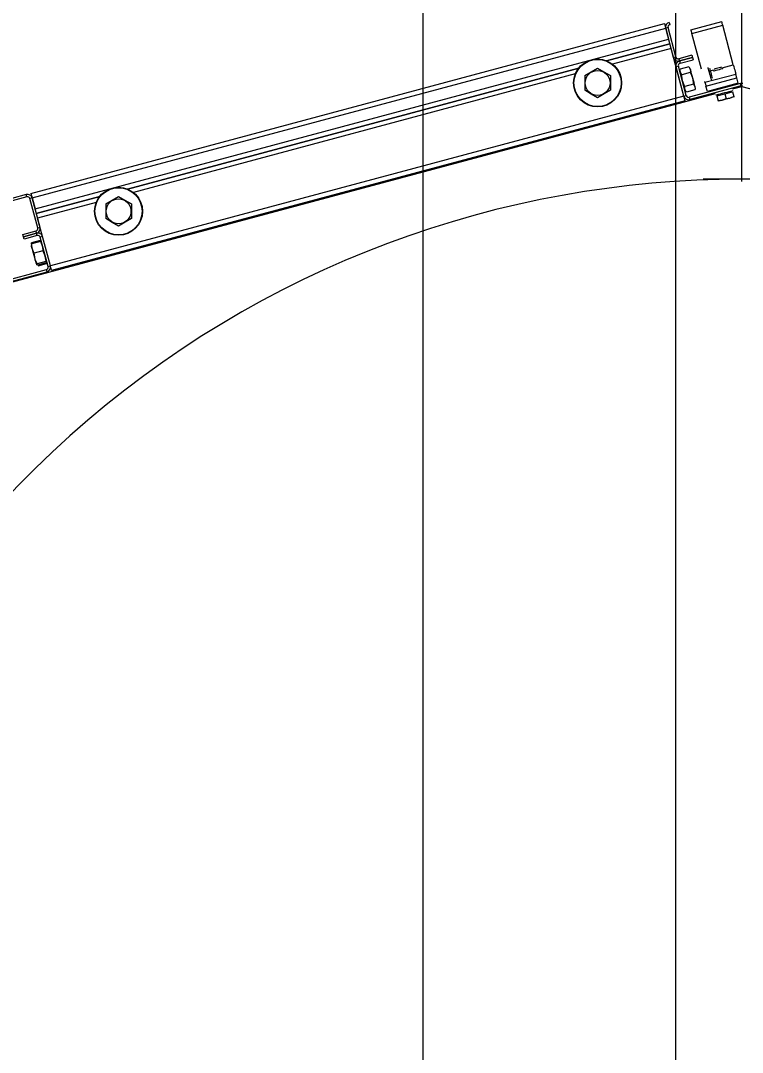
# Model space of a CAD drawing. Extents: x -264222 to -263592, y -1242345 to -1242048.
# Drawn here: x -263909.282 to -263908.853, y -1242121.96 to -1242121.347 of the extents above; entities that cross this region are included whole.
import ezdxf

# ---------------------------------------------------------------- set-up
doc = ezdxf.new("R2010")
doc.units = 0
doc.layers.add('KFA_2D_SITUACIA_DSP', color=7, linetype='Continuous')

msp = doc.modelspace()

# ---------------------------------------------------------------- linework, layer by layer
at = {"layer": 'KFA_2D_SITUACIA_DSP'}
for p, q in [((-263908.89279, -1242125.43224), (-263908.89279, -1242101.76908)), ((-263908.85358, -1242121.44274), (-263908.85358, -1242121.24609)), ((-263908.88383, -1242121.35261), (-263908.86547, -1242121.34769)), ((-263908.86546, -1242121.34773), (-263908.86547, -1242121.34769)), ((-263908.86543, -1242121.34786), (-263908.86546, -1242121.34773)), ((-263909.27569, -1242121.44974), (-263908.89946, -1242121.34893)), ((-263909.27495, -1242121.45249), (-263908.89872, -1242121.35168)), ((-263908.89946, -1242121.34893), (-263908.89945, -1242121.34898)), ((-263908.89945, -1242121.34898), (-263908.89941, -1242121.34914)), ((-263908.89941, -1242121.34914), (-263908.89934, -1242121.34939)), ((-263908.89934, -1242121.34939), (-263908.89925, -1242121.34973)), ((-263908.89925, -1242121.34973), (-263908.89913, -1242121.35015)), ((-263908.89913, -1242121.35015), (-263908.89901, -1242121.35063)), ((-263908.89901, -1242121.35063), (-263908.89887, -1242121.35114)), ((-263908.89887, -1242121.35114), (-263908.89872, -1242121.35168)), ((-263908.89735, -1242121.35131), (-263908.89872, -1242121.35168)), ((-263908.89872, -1242121.35168), (-263908.897, -1242121.3581)), ((-263908.89405, -1242121.36912), (-263908.89872, -1242121.35168)), ((-263908.89268, -1242121.36875), (-263908.89735, -1242121.35131)), ((-263908.89671, -1242121.34819), (-263908.89634, -1242121.34957)), ((-263908.88383, -1242121.35261), (-263908.88381, -1242121.35265)), ((-263908.88381, -1242121.35265), (-263908.88378, -1242121.35277)), ((-263908.88378, -1242121.35277), (-263908.88373, -1242121.35298)), ((-263908.88373, -1242121.35298), (-263908.88365, -1242121.35325)), ((-263908.88365, -1242121.35325), (-263908.88356, -1242121.35358)), ((-263908.88356, -1242121.35358), (-263908.88346, -1242121.35396)), ((-263908.88324, -1242121.35481), (-263908.86488, -1242121.34989)), ((-263908.86537, -1242121.34806), (-263908.86543, -1242121.34786)), ((-263908.8653, -1242121.34833), (-263908.86537, -1242121.34806)), ((-263908.86521, -1242121.34867), (-263908.8653, -1242121.34833)), ((-263908.86511, -1242121.34905), (-263908.86521, -1242121.34867)), ((-263908.865, -1242121.34946), (-263908.86511, -1242121.34905)), ((-263908.86488, -1242121.34989), (-263908.865, -1242121.34946)), ((-263908.85859, -1242121.37338), (-263908.86488, -1242121.34989)), ((-263909.27323, -1242121.45891), (-263908.897, -1242121.3581)), ((-263908.88346, -1242121.35396), (-263908.88335, -1242121.35438)), ((-263908.88335, -1242121.35438), (-263908.88324, -1242121.35481)), ((-263908.87756, -1242121.37601), (-263908.88324, -1242121.35481)), ((-263908.89627, -1242121.36086), (-263908.93389, -1242121.37094)), ((-263908.93389, -1242121.37094), (-263908.89627, -1242121.36086)), ((-263908.89553, -1242121.36361), (-263908.9304, -1242121.37295)), ((-263908.88791, -1242121.39206), (-263908.89553, -1242121.36361)), ((-263908.89405, -1242121.36912), (-263908.89268, -1242121.36875)), ((-263908.88313, -1242121.36766), (-263908.89093, -1242121.36975)), ((-263908.89093, -1242121.36975), (-263908.89056, -1242121.37113)), ((-263908.89056, -1242121.37113), (-263908.88276, -1242121.36904)), ((-263908.88276, -1242121.36904), (-263908.89056, -1242121.37113)), ((-263908.89056, -1242121.37113), (-263908.89019, -1242121.37251)), ((-263908.89019, -1242121.37251), (-263908.88239, -1242121.37042)), ((-263908.88313, -1242121.36766), (-263908.88276, -1242121.36904)), ((-263908.88276, -1242121.36904), (-263908.88239, -1242121.37042)), ((-263908.95041, -1242121.37536), (-263909.21835, -1242121.44716)), ((-263909.21835, -1242121.44716), (-263908.95041, -1242121.37536)), ((-263908.9468, -1242121.37977), (-263908.94305, -1242121.37761)), ((-263908.94305, -1242121.37761), (-263908.9392, -1242121.37539)), ((-263908.9392, -1242121.37539), (-263908.93545, -1242121.37755)), ((-263908.93545, -1242121.37755), (-263908.9316, -1242121.37977)), ((-263908.8912, -1242121.37425), (-263908.89258, -1242121.37462)), ((-263908.88791, -1242121.39206), (-263908.89258, -1242121.37462)), ((-263908.88653, -1242121.39169), (-263908.8912, -1242121.37425)), ((-263908.89019, -1242121.37652), (-263908.89014, -1242121.37593)), ((-263908.88996, -1242121.37805), (-263908.89019, -1242121.37652)), ((-263908.88504, -1242121.37456), (-263908.89014, -1242121.37593)), ((-263908.88922, -1242121.37937), (-263908.88996, -1242121.37805)), ((-263908.88412, -1242121.37801), (-263908.88922, -1242121.37937)), ((-263908.88504, -1242121.37456), (-263908.8843, -1242121.37589)), ((-263908.8843, -1242121.37589), (-263908.88407, -1242121.37741)), ((-263908.88407, -1242121.37741), (-263908.88412, -1242121.37801)), ((-263908.88412, -1242121.37801), (-263908.88382, -1242121.37863)), ((-263908.88409, -1242121.37583), (-263908.88409, -1242121.37581)), ((-263908.88402, -1242121.37608), (-263908.88409, -1242121.37583)), ((-263908.88387, -1242121.37667), (-263908.88402, -1242121.37608)), ((-263908.88363, -1242121.37754), (-263908.88387, -1242121.37667)), ((-263908.88333, -1242121.37866), (-263908.88363, -1242121.37754)), ((-263908.87355, -1242121.37499), (-263908.87356, -1242121.37493)), ((-263908.87345, -1242121.37534), (-263908.87355, -1242121.37499)), ((-263908.87328, -1242121.37597), (-263908.87345, -1242121.37534)), ((-263908.87305, -1242121.37684), (-263908.87328, -1242121.37597)), ((-263908.87277, -1242121.37787), (-263908.87305, -1242121.37684)), ((-263908.87248, -1242121.37896), (-263908.87277, -1242121.37787)), ((-263908.87269, -1242121.37544), (-263908.87268, -1242121.37546)), ((-263908.87268, -1242121.37546), (-263908.87261, -1242121.37574)), ((-263908.87261, -1242121.37574), (-263908.87245, -1242121.37631)), ((-263908.87245, -1242121.37631), (-263908.87224, -1242121.37711)), ((-263908.87226, -1242121.37704), (-263908.87012, -1242121.37647)), ((-263908.87224, -1242121.37711), (-263908.87199, -1242121.37806)), ((-263908.87199, -1242121.37806), (-263908.87172, -1242121.37904)), ((-263908.8701, -1242121.3771), (-263908.87027, -1242121.37714)), ((-263908.86962, -1242121.37697), (-263908.8701, -1242121.3771)), ((-263908.86985, -1242121.37601), (-263908.87002, -1242121.37605)), ((-263908.86936, -1242121.37588), (-263908.86985, -1242121.37601)), ((-263908.86889, -1242121.37677), (-263908.86962, -1242121.37697)), ((-263908.86863, -1242121.37568), (-263908.86936, -1242121.37588)), ((-263908.86799, -1242121.37653), (-263908.86889, -1242121.37677)), ((-263908.86777, -1242121.37545), (-263908.86863, -1242121.37568)), ((-263908.86703, -1242121.37628), (-263908.86799, -1242121.37653)), ((-263908.8669, -1242121.37522), (-263908.86777, -1242121.37545)), ((-263908.86614, -1242121.37603), (-263908.86703, -1242121.37628)), ((-263908.86617, -1242121.37502), (-263908.8669, -1242121.37522)), ((-263908.86568, -1242121.37489), (-263908.86617, -1242121.37502)), ((-263908.8654, -1242121.37584), (-263908.86614, -1242121.37603)), ((-263908.86551, -1242121.37484), (-263908.86568, -1242121.37489)), ((-263908.86493, -1242121.37571), (-263908.8654, -1242121.37584)), ((-263908.86522, -1242121.37516), (-263908.85859, -1242121.37338)), ((-263908.86476, -1242121.37567), (-263908.86493, -1242121.37571)), ((-263908.85859, -1242121.37338), (-263908.8583, -1242121.37446)), ((-263908.8583, -1242121.37446), (-263908.85802, -1242121.37549)), ((-263908.85802, -1242121.37549), (-263908.85777, -1242121.37644)), ((-263908.85777, -1242121.37644), (-263908.85755, -1242121.37727)), ((-263908.85755, -1242121.37727), (-263908.85736, -1242121.37796)), ((-263908.85736, -1242121.37796), (-263908.85723, -1242121.37847)), ((-263908.95242, -1242121.37885), (-263909.21486, -1242121.44917)), ((-263908.9468, -1242121.37977), (-263908.9468, -1242121.38356)), ((-263908.9468, -1242121.38356), (-263908.9468, -1242121.38745)), ((-263908.9316, -1242121.37977), (-263908.9316, -1242121.38356)), ((-263908.9316, -1242121.38356), (-263908.9316, -1242121.38745)), ((-263908.88917, -1242121.38007), (-263908.88922, -1242121.37937)), ((-263908.88869, -1242121.38284), (-263908.88917, -1242121.38007)), ((-263908.88777, -1242121.38542), (-263908.88869, -1242121.38284)), ((-263908.88382, -1242121.37863), (-263908.88286, -1242121.3812)), ((-263908.88299, -1242121.37993), (-263908.88333, -1242121.37866)), ((-263908.88263, -1242121.3813), (-263908.88299, -1242121.37993)), ((-263908.88286, -1242121.3812), (-263908.88235, -1242121.38397)), ((-263908.88226, -1242121.38266), (-263908.88263, -1242121.3813)), ((-263908.88235, -1242121.38397), (-263908.88227, -1242121.38489)), ((-263908.88192, -1242121.38394), (-263908.88226, -1242121.38266)), ((-263908.88162, -1242121.38505), (-263908.88192, -1242121.38394)), ((-263908.87558, -1242121.38339), (-263908.87559, -1242121.38335)), ((-263908.87549, -1242121.3837), (-263908.87558, -1242121.38339)), ((-263908.87547, -1242121.3838), (-263908.87549, -1242121.3837)), ((-263908.87547, -1242121.3838), (-263908.85711, -1242121.37889)), ((-263908.87547, -1242121.3838), (-263908.87546, -1242121.38385)), ((-263908.87546, -1242121.38385), (-263908.87542, -1242121.38397)), ((-263908.87542, -1242121.38397), (-263908.87537, -1242121.38418)), ((-263908.87537, -1242121.38418), (-263908.87529, -1242121.38445)), ((-263908.87529, -1242121.38445), (-263908.8752, -1242121.38478)), ((-263908.87488, -1242121.38601), (-263908.85652, -1242121.38109)), ((-263908.85564, -1242121.38439), (-263908.87399, -1242121.38931)), ((-263908.8722, -1242121.38002), (-263908.87248, -1242121.37896)), ((-263908.87195, -1242121.38096), (-263908.8722, -1242121.38002)), ((-263908.87175, -1242121.38168), (-263908.87195, -1242121.38096)), ((-263908.87163, -1242121.38214), (-263908.87175, -1242121.38168)), ((-263908.87172, -1242121.37904), (-263908.87148, -1242121.37995)), ((-263908.87159, -1242121.38228), (-263908.87163, -1242121.38214)), ((-263908.87148, -1242121.37995), (-263908.87128, -1242121.3807)), ((-263908.87128, -1242121.3807), (-263908.87114, -1242121.3812)), ((-263908.87114, -1242121.3812), (-263908.87109, -1242121.3814)), ((-263908.87109, -1242121.3814), (-263908.87109, -1242121.3814)), ((-263908.85723, -1242121.37847), (-263908.85714, -1242121.37878)), ((-263908.85714, -1242121.37878), (-263908.85711, -1242121.37889)), ((-263908.8571, -1242121.37893), (-263908.85711, -1242121.37889)), ((-263908.85707, -1242121.37905), (-263908.8571, -1242121.37893)), ((-263908.85701, -1242121.37926), (-263908.85707, -1242121.37905)), ((-263908.85694, -1242121.37953), (-263908.85701, -1242121.37926)), ((-263908.85685, -1242121.37987), (-263908.85694, -1242121.37953)), ((-263908.85675, -1242121.38025), (-263908.85685, -1242121.37987)), ((-263908.85664, -1242121.38066), (-263908.85675, -1242121.38025)), ((-263908.85652, -1242121.38109), (-263908.85664, -1242121.38066)), ((-263908.85564, -1242121.38439), (-263908.85652, -1242121.38109)), ((-263909.30411, -1242121.50699), (-263908.86916, -1242121.39045)), ((-263908.9468, -1242121.38745), (-263908.9468, -1242121.38855)), ((-263908.94294, -1242121.39078), (-263908.9468, -1242121.38855)), ((-263908.9316, -1242121.38855), (-263908.93534, -1242121.39071)), ((-263908.9316, -1242121.38745), (-263908.9316, -1242121.38855)), ((-263908.88738, -1242121.38626), (-263908.88777, -1242121.38542)), ((-263908.88742, -1242121.38685), (-263908.88738, -1242121.38626)), ((-263908.8872, -1242121.38838), (-263908.88742, -1242121.38685)), ((-263908.88227, -1242121.38489), (-263908.88738, -1242121.38626)), ((-263908.88645, -1242121.3897), (-263908.8872, -1242121.38838)), ((-263908.88135, -1242121.38834), (-263908.88645, -1242121.3897)), ((-263908.85432, -1242121.38453), (-263908.88478, -1242121.39269)), ((-263908.85395, -1242121.38591), (-263908.88442, -1242121.39407)), ((-263908.88227, -1242121.38489), (-263908.88153, -1242121.38622)), ((-263908.88139, -1242121.38593), (-263908.88162, -1242121.38505)), ((-263908.88153, -1242121.38622), (-263908.8813, -1242121.38775)), ((-263908.88123, -1242121.38651), (-263908.88139, -1242121.38593)), ((-263908.8813, -1242121.38775), (-263908.88135, -1242121.38834)), ((-263908.88116, -1242121.38677), (-263908.88123, -1242121.38651)), ((-263908.88116, -1242121.38678), (-263908.88116, -1242121.38677)), ((-263908.8752, -1242121.38478), (-263908.8751, -1242121.38516)), ((-263908.8751, -1242121.38516), (-263908.87499, -1242121.38558)), ((-263908.87499, -1242121.38558), (-263908.87488, -1242121.38601)), ((-263908.87399, -1242121.38931), (-263908.87488, -1242121.38601)), ((-263908.8683, -1242121.39182), (-263908.86371, -1242121.39059)), ((-263908.86514, -1242121.39048), (-263908.86636, -1242121.39081)), ((-263908.86383, -1242121.39013), (-263908.86514, -1242121.39048)), ((-263908.86253, -1242121.38978), (-263908.86383, -1242121.39013)), ((-263908.86371, -1242121.39059), (-263908.85912, -1242121.38936)), ((-263908.86371, -1242121.39059), (-263908.86292, -1242121.39354)), ((-263908.86131, -1242121.38945), (-263908.86253, -1242121.38978)), ((-263908.86027, -1242121.38917), (-263908.86131, -1242121.38945)), ((-263908.85946, -1242121.38896), (-263908.86027, -1242121.38917)), ((-263908.85896, -1242121.38882), (-263908.85946, -1242121.38896)), ((-263908.85912, -1242121.38936), (-263908.85833, -1242121.39231)), ((-263908.85906, -1242121.38774), (-263908.85358, -1242121.38627)), ((-263908.85879, -1242121.38878), (-263908.85896, -1242121.38882)), ((-263908.85395, -1242121.38591), (-263908.85432, -1242121.38453)), ((-263908.85358, -1242121.38627), (-263908.40305, -1242121.50699)), ((-263908.88791, -1242121.39206), (-263909.26413, -1242121.49287)), ((-263908.88717, -1242121.39481), (-263909.2634, -1242121.49562)), ((-263908.9392, -1242121.39294), (-263908.94294, -1242121.39078)), ((-263908.93534, -1242121.39071), (-263908.9392, -1242121.39294)), ((-263908.88791, -1242121.39206), (-263908.88653, -1242121.39169)), ((-263908.88776, -1242121.39259), (-263908.88791, -1242121.39206)), ((-263908.88762, -1242121.39311), (-263908.88776, -1242121.39259)), ((-263908.8875, -1242121.39359), (-263908.88762, -1242121.39311)), ((-263908.88738, -1242121.394), (-263908.8875, -1242121.39359)), ((-263908.88729, -1242121.39434), (-263908.88738, -1242121.394)), ((-263908.88722, -1242121.3946), (-263908.88729, -1242121.39434)), ((-263908.88718, -1242121.39476), (-263908.88722, -1242121.3946)), ((-263908.88717, -1242121.39481), (-263908.88718, -1242121.39476)), ((-263908.88478, -1242121.39269), (-263908.88442, -1242121.39407)), ((-263908.86871, -1242121.39144), (-263908.86888, -1242121.39148)), ((-263908.86821, -1242121.3913), (-263908.86871, -1242121.39144)), ((-263908.8683, -1242121.39182), (-263908.86751, -1242121.39477)), ((-263908.8674, -1242121.39109), (-263908.86821, -1242121.3913)), ((-263908.86512, -1242121.39437), (-263908.86751, -1242121.39477)), ((-263908.86751, -1242121.39477), (-263908.86519, -1242121.39439)), ((-263908.86751, -1242121.39477), (-263908.86745, -1242121.39499)), ((-263908.86745, -1242121.39499), (-263908.86745, -1242121.39497)), ((-263908.86636, -1242121.39081), (-263908.8674, -1242121.39109)), ((-263908.86519, -1242121.39439), (-263908.86292, -1242121.39354)), ((-263908.86292, -1242121.39354), (-263908.86512, -1242121.39437)), ((-263908.86053, -1242121.39314), (-263908.86292, -1242121.39354)), ((-263908.86292, -1242121.39354), (-263908.8606, -1242121.39316)), ((-263908.8606, -1242121.39316), (-263908.85833, -1242121.39231)), ((-263908.85833, -1242121.39231), (-263908.86053, -1242121.39314)), ((-263908.85833, -1242121.39231), (-263908.85827, -1242121.39253)), ((-263908.85827, -1242121.39253), (-263908.85828, -1242121.39251)), ((-263908.83064, -1242121.4414), (-263908.87652, -1242121.4414)), ((-263909.27844, -1242121.45048), (-263909.3647, -1242121.47359)), ((-263909.27807, -1242121.45185), (-263909.36433, -1242121.47496)), ((-263909.27807, -1242121.45185), (-263909.27844, -1242121.45048)), ((-263909.27569, -1242121.44974), (-263909.27568, -1242121.44979)), ((-263909.27568, -1242121.44979), (-263909.27563, -1242121.44995)), ((-263909.27563, -1242121.44995), (-263909.27557, -1242121.4502)), ((-263909.27557, -1242121.4502), (-263909.27547, -1242121.45054)), ((-263909.27547, -1242121.45054), (-263909.27536, -1242121.45096)), ((-263909.27536, -1242121.45096), (-263909.27524, -1242121.45144)), ((-263909.27524, -1242121.45144), (-263909.2751, -1242121.45195)), ((-263909.23487, -1242121.45159), (-263909.27249, -1242121.46167)), ((-263909.27249, -1242121.46167), (-263909.23487, -1242121.45159)), ((-263909.22752, -1242121.45383), (-263909.22366, -1242121.45161)), ((-263909.22366, -1242121.45161), (-263909.21992, -1242121.45377)), ((-263909.27495, -1242121.45249), (-263909.27633, -1242121.45286)), ((-263909.27166, -1242121.47029), (-263909.27633, -1242121.45286)), ((-263909.2751, -1242121.45195), (-263909.27495, -1242121.45249)), ((-263909.27495, -1242121.45249), (-263909.27323, -1242121.45891)), ((-263909.27028, -1242121.46993), (-263909.27495, -1242121.45249)), ((-263909.23689, -1242121.45508), (-263909.27176, -1242121.46442)), ((-263909.23126, -1242121.456), (-263909.22752, -1242121.45383)), ((-263909.23126, -1242121.456), (-263909.23126, -1242121.45979)), ((-263909.21992, -1242121.45377), (-263909.21606, -1242121.456)), ((-263909.21606, -1242121.456), (-263909.21606, -1242121.45979)), ((-263909.23126, -1242121.45979), (-263909.23126, -1242121.46367)), ((-263909.23126, -1242121.46367), (-263909.23126, -1242121.46477)), ((-263909.21606, -1242121.45979), (-263909.21606, -1242121.46367)), ((-263909.21606, -1242121.46367), (-263909.21606, -1242121.46477)), ((-263909.26413, -1242121.49287), (-263909.27176, -1242121.46442)), ((-263909.27166, -1242121.47029), (-263909.27028, -1242121.46993)), ((-263909.22741, -1242121.467), (-263909.23126, -1242121.46477)), ((-263909.22366, -1242121.46916), (-263909.22741, -1242121.467)), ((-263909.21981, -1242121.46693), (-263909.22366, -1242121.46916)), ((-263909.21606, -1242121.46477), (-263909.21981, -1242121.46693)), ((-263909.28047, -1242121.47413), (-263909.27267, -1242121.47204)), ((-263909.2801, -1242121.47551), (-263909.28047, -1242121.47413)), ((-263909.2723, -1242121.47342), (-263909.2801, -1242121.47551)), ((-263909.2801, -1242121.47551), (-263909.2723, -1242121.47342)), ((-263909.27973, -1242121.47688), (-263909.2801, -1242121.47551)), ((-263909.27193, -1242121.47479), (-263909.27973, -1242121.47688)), ((-263909.2723, -1242121.47342), (-263909.27267, -1242121.47204)), ((-263909.27193, -1242121.47479), (-263909.2723, -1242121.47342)), ((-263909.26881, -1242121.47543), (-263909.27018, -1242121.4758)), ((-263909.26551, -1242121.49323), (-263909.27018, -1242121.4758)), ((-263909.26413, -1242121.49287), (-263909.26881, -1242121.47543)), ((-263909.27556, -1242121.48071), (-263909.27555, -1242121.48074)), ((-263909.27555, -1242121.48074), (-263909.27546, -1242121.48105)), ((-263909.27546, -1242121.48105), (-263909.27529, -1242121.48169)), ((-263909.27541, -1242121.47974), (-263909.27536, -1242121.47915)), ((-263909.27538, -1242121.47996), (-263909.27541, -1242121.47974)), ((-263909.27026, -1242121.47778), (-263909.27536, -1242121.47915)), ((-263909.27529, -1242121.48169), (-263909.27504, -1242121.48261)), ((-263909.27011, -1242121.47832), (-263909.27522, -1242121.47969)), ((-263909.2752, -1242121.48025), (-263909.27522, -1242121.47969)), ((-263909.27487, -1242121.48248), (-263909.2752, -1242121.48025)), ((-263909.2741, -1242121.48453), (-263909.27487, -1242121.48248)), ((-263909.26989, -1242121.47841), (-263909.27011, -1242121.47832)), ((-263909.27011, -1242121.47832), (-263909.26985, -1242121.47882)), ((-263909.26974, -1242121.47858), (-263909.26989, -1242121.47841)), ((-263909.26985, -1242121.47882), (-263909.26904, -1242121.48085)), ((-263909.26904, -1242121.48085), (-263909.26867, -1242121.48307)), ((-263909.27504, -1242121.48261), (-263909.27474, -1242121.48376)), ((-263909.27474, -1242121.48376), (-263909.27439, -1242121.48506)), ((-263909.27439, -1242121.48506), (-263909.27402, -1242121.48643)), ((-263909.27375, -1242121.48518), (-263909.2741, -1242121.48453)), ((-263909.27402, -1242121.48643), (-263909.27366, -1242121.48778)), ((-263909.26864, -1242121.48382), (-263909.27375, -1242121.48518)), ((-263909.27367, -1242121.48623), (-263909.27375, -1242121.48518)), ((-263909.27311, -1242121.489), (-263909.27367, -1242121.48623)), ((-263909.27366, -1242121.48778), (-263909.27332, -1242121.48904)), ((-263909.26867, -1242121.48307), (-263909.26864, -1242121.48382)), ((-263909.26864, -1242121.48382), (-263909.26758, -1242121.48635)), ((-263909.26758, -1242121.48635), (-263909.26702, -1242121.48912)), ((-263909.27332, -1242121.48904), (-263909.27304, -1242121.49011)), ((-263909.27205, -1242121.49153), (-263909.27311, -1242121.489)), ((-263909.27304, -1242121.49011), (-263909.27281, -1242121.49094)), ((-263909.27281, -1242121.49094), (-263909.27267, -1242121.49147)), ((-263909.27267, -1242121.49147), (-263909.27262, -1242121.49167)), ((-263909.27262, -1242121.49167), (-263909.27262, -1242121.49167)), ((-263909.27227, -1242121.49213), (-263909.2722, -1242121.49171)), ((-263909.27182, -1242121.49238), (-263909.27227, -1242121.49213)), ((-263909.2722, -1242121.49171), (-263909.27205, -1242121.49153)), ((-263909.26694, -1242121.49016), (-263909.27205, -1242121.49153)), ((-263909.26671, -1242121.49101), (-263909.27182, -1242121.49238)), ((-263909.26657, -1242121.49156), (-263909.27167, -1242121.49292)), ((-263909.26702, -1242121.48912), (-263909.26694, -1242121.49016)), ((-263909.26694, -1242121.49016), (-263909.26649, -1242121.49042)), ((-263909.26656, -1242121.49083), (-263909.26671, -1242121.49101)), ((-263909.26652, -1242121.49097), (-263909.26657, -1242121.49156)), ((-263909.26649, -1242121.49042), (-263909.26656, -1242121.49083)), ((-263909.26655, -1242121.49078), (-263909.26652, -1242121.49097)), ((-263909.26551, -1242121.49323), (-263909.26413, -1242121.49287)), ((-263909.26399, -1242121.4934), (-263909.26413, -1242121.49287)), ((-263909.26385, -1242121.49392), (-263909.26399, -1242121.4934)), ((-263909.26372, -1242121.4944), (-263909.26385, -1242121.49392)), ((-263909.26361, -1242121.49481), (-263909.26372, -1242121.4944)), ((-263909.35278, -1242121.51809), (-263909.26652, -1242121.49498)), ((-263909.35241, -1242121.51947), (-263909.26615, -1242121.49636)), ((-263909.26615, -1242121.49636), (-263909.26652, -1242121.49498)), ((-263909.26352, -1242121.49515), (-263909.26361, -1242121.49481)), ((-263909.26345, -1242121.49541), (-263909.26352, -1242121.49515)), ((-263909.26341, -1242121.49557), (-263909.26345, -1242121.49541)), ((-263909.2634, -1242121.49562), (-263909.26341, -1242121.49557))]:
    msp.add_line(p, q, dxfattribs=at)
msp.add_lwpolyline([(-263794.89279, -1242227.38224), (-263808.96779, -1242241.45724), (-263894.96779, -1242241.45724), (-263909.04279, -1242227.38224), (-263909.04279, -1242196.33267), (-263914.14284, -1242196.33267), (-263914.14284, -1242132.43267), (-263909.04279, -1242132.43267), (-263909.04279, -1242101.38223), (-263894.96779, -1242087.30724), (-263808.96779, -1242087.30724), (-263794.89279, -1242101.38223), (-263794.89279, -1242227.38224)], dxfattribs=at)
for centre, radius in [((-263908.9392, -1242121.38416), 0.01425), ((-263908.9392, -1242121.38416), 0.01401), ((-263908.9392, -1242121.38416), 0.00739), ((-263909.22366, -1242121.46038), 0.01425), ((-263909.22366, -1242121.46038), 0.01401), ((-263909.22366, -1242121.46038), 0.00739)]:
    msp.add_circle(centre, radius, dxfattribs=at)
for centre, radius, start, end in [((-263908.89597, -1242121.35094), 0.00285, 105.00001, 195), ((-263908.89597, -1242121.35094), 0.00142, 105.00001, 195), ((-263908.8913, -1242121.36838), 0.00285, 195, 285.00001), ((-263908.8913, -1242121.36838), 0.00143, 195, 285.00001), ((-263908.88982, -1242121.37388), 0.00285, 105.00001, 195), ((-263908.88982, -1242121.37388), 0.00143, 105.00001, 195), ((-263908.85358, -1242121.38728), 0.00285, 74.99999, 105.00001), ((-263908.8601, -1242121.38962), 0.000475, 15, 105.00001), ((-263908.85358, -1242121.38728), 0.00143, 74.99999, 105.00001), ((-263908.88515, -1242121.39132), 0.00285, 195, 285.00001), ((-263908.88515, -1242121.39132), 0.00143, 195, 285.00001), ((-263908.86733, -1242121.39156), 0.000475, 105.00001, 195), ((-263908.85358, -1242122.0399), 0.5985, 324.56502, 215.43498), ((-263909.27771, -1242121.45323), 0.00285, 15, 105.00001), ((-263909.27771, -1242121.45323), 0.00143, 15, 105.00001), ((-263909.27303, -1242121.47066), 0.00285, 285.00001, 15), ((-263909.27303, -1242121.47066), 0.00143, 285.00001, 15), ((-263909.27156, -1242121.47617), 0.00285, 15, 105.00001), ((-263909.27156, -1242121.47617), 0.00143, 15, 105.00001), ((-263909.26689, -1242121.4936), 0.00143, 285.00001, 15), ((-263909.26689, -1242121.4936), 0.00285, 285.00001, 15)]:
    msp.add_arc(centre, radius, start, end, dxfattribs=at)

doc.saveas('drawing.dxf')
